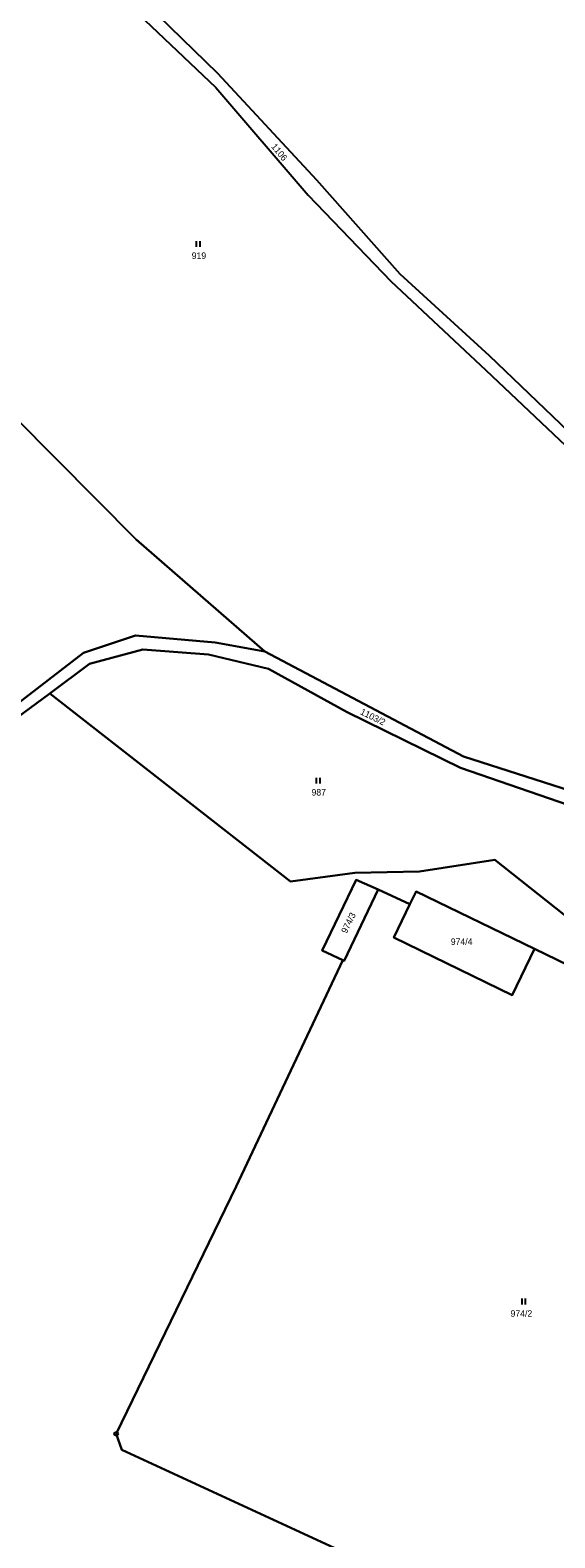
# Model space of a CAD drawing. Extents: x -654083 to -650132, y -1099819 to -1096699.
# Drawn here: x -653172.4 to -653034.5, y -1097445.7 to -1097049.6 of the extents above; entities that cross this region are included whole.
import ezdxf

# ---------------------------------------------------------------- set-up
doc = ezdxf.new("R2010")
doc.units = 0
for name, color, linetype in [('Geodetické body', 7, 'Continuous'), ('Obvody jako plochy', 7, 'Continuous'), ('Parcelní čísla', 7, 'Continuous'), ('Značky kultur', 7, 'Continuous')]:
    doc.layers.add(name, color=color, linetype=linetype)

msp = doc.modelspace()

# ---------------------------------------------------------------- linework, layer by layer
at = {"layer": 'Geodetické body'}
for radius in [0.5, 0.001]:
    msp.add_circle((-653149.79, -1097418.42), radius, dxfattribs=at)
at = {"layer": 'Obvody jako plochy'}
for points in [[(-653169.37, -1097021.12), (-653123.6, -1097064.72), (-653099.3, -1097092.93), (-653077.63, -1097115.6), (-653052.6, -1097138.9), (-653022.01, -1097167.89), (-652983.92, -1097203.79), (-652960.77, -1097256.52), (-652971.41, -1097253.48), (-652995.31, -1097253.12), (-653025.72, -1097250.99), (-653058.47, -1097240.4), (-653110.76, -1097212.87), (-653144.53, -1097183.42), (-653176.26, -1097151.49), (-653192.37, -1097136.45), (-653214.5, -1097114.82), (-653232.1, -1097096.14), (-653227.13, -1097090.2), (-653207.69, -1097048.07)], [(-653169.37, -1097021.12), (-653123.6, -1097064.72), (-653099.3, -1097092.93), (-653077.63, -1097115.6), (-653052.6, -1097138.9), (-653022.01, -1097167.89), (-652983.92, -1097203.79), (-652960.77, -1097256.52), (-652956.53, -1097257.71), (-652962.05, -1097243.68), (-652980.34, -1097202.84), (-653004.9, -1097178.86), (-653020.45, -1097165.17), (-653051.66, -1097135.21), (-653075.13, -1097113.69), (-653097.02, -1097089.04), (-653123.09, -1097061.04), (-653163.72, -1097021.4)], [(-652849.85, -1097039.36), (-652853.51, -1097051.15), (-652857.05, -1097050.89), (-652863.88, -1097094.64), (-652856.47, -1097144.83), (-652857.15, -1097163.43), (-652871.03, -1097195.59), (-652878.69, -1097211.66), (-652882.11, -1097224.93), (-652894.17, -1097247.92), (-652903.74, -1097237.51), (-652910.5, -1097230.15), (-652919.78, -1097238.55), (-652942.04, -1097258.71), (-652956.53, -1097257.71), (-652962.05, -1097243.68), (-652980.34, -1097202.84), (-653004.9, -1097178.86), (-653020.45, -1097165.17), (-653051.66, -1097135.21), (-653075.13, -1097113.69), (-653097.02, -1097089.04), (-653123.09, -1097061.04), (-653163.72, -1097021.4)], [(-653179.86, -1097229.74), (-653158.36, -1097213.2), (-653144.74, -1097208.65), (-653123.81, -1097210.51), (-653110.76, -1097212.87), (-653058.47, -1097240.4), (-653025.72, -1097250.99), (-652995.31, -1097253.12), (-652971.41, -1097253.48), (-652960.77, -1097256.52), (-652957.92, -1097260.89), (-652966.52, -1097260.23), (-652974.08, -1097255.79), (-653009.97, -1097256.46), (-653025.77, -1097254.94), (-653059.34, -1097243.38), (-653089.12, -1097228.77), (-653109.79, -1097217.39), (-653125.54, -1097213.68), (-653142.77, -1097212.35), (-653156.83, -1097216.14), (-653167.23, -1097223.86), (-653179.19, -1097232.71)], [(-653179.19, -1097232.71), (-653167.23, -1097223.86), (-653103.96, -1097273.3), (-653087.11, -1097270.97), (-653070.08, -1097270.64), (-653050.3, -1097267.62), (-653004.7, -1097303.66), (-653006.82, -1097307.03), (-653039.82, -1097290.97), (-653070.97, -1097275.87), (-653072.59, -1097279.21), (-653080.93, -1097275.43), (-653086.71, -1097272.81), (-653095.63, -1097291.42), (-653090.24, -1097293.98), (-653118.26, -1097353.39), (-653149.79, -1097418.42), (-653148.27, -1097422.56), (-653009.35, -1097486.71)], [(-653009.35, -1097486.71), (-653148.27, -1097422.56), (-653149.79, -1097418.42), (-653118.26, -1097353.39), (-653090.24, -1097293.98), (-653089.9, -1097294.14), (-653080.93, -1097275.43), (-653072.59, -1097279.21), (-653076.85, -1097288.01), (-653045.71, -1097303.11), (-653039.82, -1097290.97), (-653006.82, -1097307.03)]]:
    msp.add_lwpolyline(points, dxfattribs=at)
for points in [[(-653176.26, -1097151.49), (-653144.53, -1097183.42), (-653110.76, -1097212.87), (-653123.81, -1097210.51), (-653144.74, -1097208.65), (-653158.36, -1097213.2), (-653179.86, -1097229.74), (-653202.82, -1097249.36), (-653247.34, -1097290.66), (-653260.15, -1097292.75), (-653274.73, -1097289.98), (-653318.91, -1097276.71), (-653329.65, -1097273.1), (-653334.22, -1097266.8), (-653351.71, -1097242.64), (-653320.34, -1097220.31), (-653272.01, -1097194.84), (-653253.76, -1097189.4), (-653237.34, -1097185.9), (-653194.87, -1097162.47)], [(-653089.12, -1097228.77), (-653059.34, -1097243.38), (-653025.77, -1097254.94), (-653009.97, -1097256.46), (-652974.08, -1097255.79), (-652986.78, -1097274.84), (-652994.91, -1097288.19), (-653004.7, -1097303.66), (-653050.3, -1097267.62), (-653070.08, -1097270.64), (-653087.11, -1097270.97), (-653103.96, -1097273.3), (-653167.23, -1097223.86), (-653156.83, -1097216.14), (-653142.77, -1097212.35), (-653125.54, -1097213.68), (-653109.79, -1097217.39)], [(-653095.63, -1097291.42), (-653086.71, -1097272.81), (-653080.93, -1097275.43), (-653089.9, -1097294.14), (-653090.24, -1097293.98)], [(-653045.71, -1097303.11), (-653076.85, -1097288.01), (-653072.59, -1097279.21), (-653070.97, -1097275.87), (-653039.82, -1097290.97)]]:
    msp.add_lwpolyline(points, close=True, dxfattribs=at)
at = {"layer": 'Značky kultur'}
for p, q in [((-653128.75, -1097105.06), (-653128.75, -1097106.56)), ((-653127.72, -1097106.56), (-653127.72, -1097105.06)), ((-653097.19, -1097246.08), (-653097.19, -1097247.58)), ((-653096.17, -1097247.58), (-653096.17, -1097246.08)), ((-653043.2, -1097382.88), (-653043.2, -1097384.38)), ((-653042.18, -1097384.38), (-653042.18, -1097382.88))]:
    msp.add_line(p, q, dxfattribs=at)

# ---------------------------------------------------------------- texts
at = {"layer": 'Parcelní čísla'}
for s, rotation, p in [('1106', 309.483, (-653109.15, -1097080.25)), ('1103/2', 333.828, (-653085.81, -1097229.28)), ('974/3', 63.837, (-653089.24, -1097287.08))]:
    msp.add_text(s, height=1.7, rotation=rotation, dxfattribs=at).set_placement(p)
for s, p in [('919', (-653129.94, -1097109.72)), ('987', (-653098.45, -1097250.7)), ('974/4', (-653061.85, -1097289.93)), ('974/2', (-653046.14, -1097387.64))]:
    msp.add_text(s, height=1.7, dxfattribs=at).set_placement(p)

doc.saveas('drawing.dxf')
